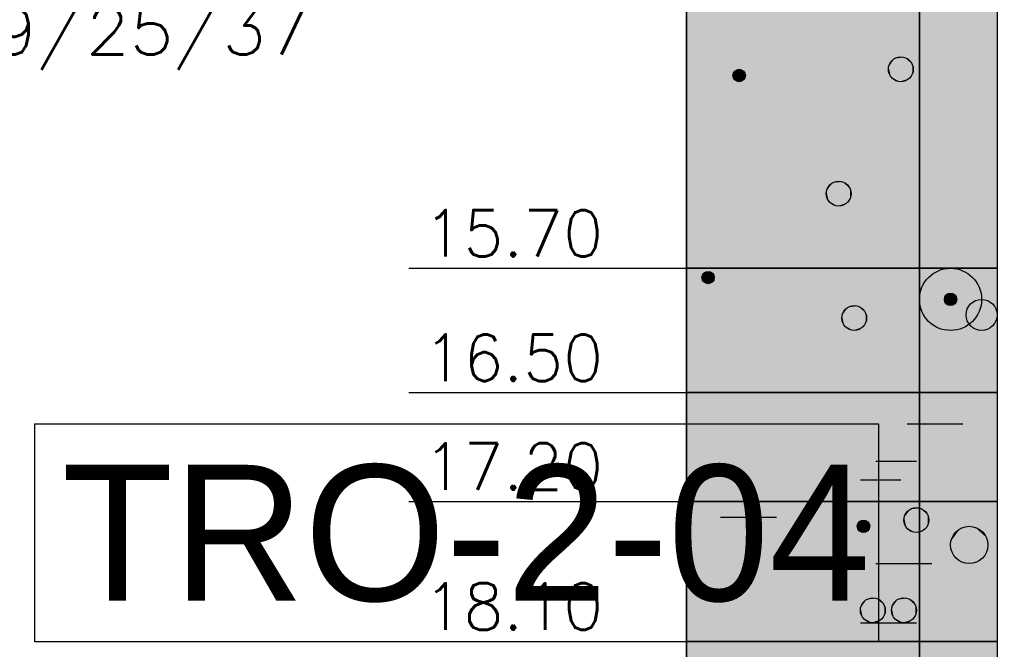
# Model space of a CAD drawing. Header units: metres. Extents: x 3458045 to 3462392, y 5482308 to 5484762.
# Tile 291 of 458: x 3460212.75 to 3460219.08, y 5483990.63 to 5483994.68. Entities that reach past the tile are written whole.
import ezdxf
from ezdxf.enums import TextEntityAlignment as Align

# ---------------------------------------------------------------- set-up
doc = ezdxf.new("R2010")
doc.units = ezdxf.units.M
doc.header["$PDMODE"] = 3
doc.header["$PDSIZE"] = 0.1
doc.linetypes.add('AUSGEZOGEN', pattern=[2, 1, 1])
doc.layers.get('0').update_dxf_attribs({"linetype": 'CONTINUOUS'})
doc.layers.get('DEFPOINTS').update_dxf_attribs({"linetype": 'CONTINUOUS'})
for name, color, linetype in [('BAUER_BK 2014', 1, 'CONTINUOUS'), ('SP_TEXT', 2, 'CONTINUOUS'), ('SP_VERM', 1, 'CONTINUOUS')]:
    doc.layers.add(name, color=color, linetype=linetype)
doc.styles.add('K_ISOCP', font='k_isocp.shx')
doc.styles.add('ROMANS', font='ROMANS')
doc.styles.add('SP_F', font='romans.shx', dxfattribs={"width": 0.7, "bigfont": 'sp_f.shx'})
doc.dimstyles.new('SOFI35$0', dxfattribs={"dimtxt": 3.5, "dimasz": 0.35, "dimexe": 0.9, "dimexo": 0.625, "dimgap": 0.945, "dimtad": 1, "dimdec": 3, "dimrnd": 0.001, "dimzin": 1, "dimdsep": 46, "dimtxsty": 'SP_F', "dimblk1": 'SOF_BEMSTR1', "dimblk2": 'SOF_BEMSTR2', "dimsah": 1, "dimcen": 3.5, "dimse1": 1, "dimse2": 1, "dimclrd": 1, "dimclre": 1, "dimclrt": 2, "dimaunit": 2, "dimazin": 0, "dimtfac": 1, "dimtdec": 3, "dimtmove": 0, "dimatfit": 3, "dimfxl": 1, "dimtolj": 1, "dimtzin": 0, "dimlwd": 0, "dimlwe": 0, "dimarcsym": 0})

# ---------------------------------------------------------------- blocks, each defined once
blk = doc.blocks.new('SOF_BEMSTR2')
at = {"color": 0, "linetype": 'ByBlock', "lineweight": -2}
for p, q in [((0, -20), (0, 8.5)), ((3.535, 3.535), (-3.535, -3.535)), ((-5, 0), (5, 0))]:
    blk.add_line(p, q, dxfattribs=at)
blk = doc.blocks.new('SOF_BEMSTR1')
at = {"color": 0, "linetype": 'ByBlock', "lineweight": -2}
for p, q in [((0, 20), (0, -8.5)), ((3.535, 3.535), (-3.535, -3.535)), ((-5, 0), (5, 0))]:
    blk.add_line(p, q, dxfattribs=at)
blk = doc.blocks.new('*D133')
at = {"layer": 'DEFPOINTS', "color": 0, "linetype": 'AUSGEZOGEN', "transparency": 16777216}
for p in [(3460210.5579, 5483994.6749), (3460220.5579, 5483994.6749), (3460220.5579, 5483988.2771)]:
    blk.add_point(p, dxfattribs=at)
at = {"layer": 'SP_VERM', "color": 1, "linetype": 'AUSGEZOGEN', "lineweight": 0, "transparency": 16777216}
blk.add_line((3460210.6454, 5483988.2771), (3460220.4704, 5483988.2771), dxfattribs=at)
at = {"layer": 'SP_VERM', "color": 1, "linetype": 'AUSGEZOGEN', "lineweight": 0, "transparency": 16777216, "xscale": 0.08750000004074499, "yscale": 0.08750000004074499, "zscale": 0.08750000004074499, "rotation": 180}
blk.add_blockref('SOF_BEMSTR2', (3460210.5579, 5483988.2771), dxfattribs=at)
at = {"layer": 'SP_VERM', "color": 1, "linetype": 'AUSGEZOGEN', "lineweight": 0, "transparency": 16777216, "xscale": 0.08750000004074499, "yscale": 0.08750000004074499, "zscale": 0.08750000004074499}
blk.add_blockref('SOF_BEMSTR1', (3460220.5579, 5483988.2771), dxfattribs=at)
at = {"layer": 'SP_VERM', "color": 2, "linetype": 'AUSGEZOGEN', "transparency": 16777216, "insert": (3460215.5579, 5483988.9509), "char_height": 0.875, "attachment_point": 5, "style": 'SP_F'}
blk.add_mtext('\\A1;\\A1;10.00{\\H.7x;\\S^ ;}', dxfattribs=at)
blk = doc.blocks.new('*D189')
at = {"layer": 'DEFPOINTS', "color": 0, "linetype": 'AUSGEZOGEN', "transparency": 16777216}
for p in [(3460180.5579, 5483993.5831), (3460310.5579, 5483993.5831), (3460310.5579, 5483985.7834)]:
    blk.add_point(p, dxfattribs=at)
at = {"layer": 'SP_VERM', "color": 1, "linetype": 'AUSGEZOGEN', "lineweight": 0, "transparency": 16777216}
blk.add_line((3460180.6454, 5483985.7834), (3460310.4704, 5483985.7834), dxfattribs=at)
at = {"layer": 'SP_VERM', "color": 1, "linetype": 'AUSGEZOGEN', "lineweight": 0, "transparency": 16777216, "xscale": 0.08750000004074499, "yscale": 0.08750000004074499, "zscale": 0.08750000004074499, "rotation": 180}
blk.add_blockref('SOF_BEMSTR2', (3460180.5579, 5483985.7834), dxfattribs=at)
at = {"layer": 'SP_VERM', "color": 1, "linetype": 'AUSGEZOGEN', "lineweight": 0, "transparency": 16777216, "xscale": 0.08750000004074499, "yscale": 0.08750000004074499, "zscale": 0.08750000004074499}
blk.add_blockref('SOF_BEMSTR1', (3460310.5579, 5483985.7834), dxfattribs=at)
at = {"layer": 'SP_VERM', "color": 2, "linetype": 'AUSGEZOGEN', "transparency": 16777216, "insert": (3460245.5579, 5483986.603), "char_height": 0.875, "attachment_point": 5, "style": 'SP_F'}
blk.add_mtext('\\A1;\\A1;Trogabschnitt = 130.00{\\H.7x;\\S^ ;}m', dxfattribs=at)

msp = doc.modelspace()

# ---------------------------------------------------------------- linework, layer by layer
at = {"layer": 'BAUER_BK 2014', "color": 7, "linetype": 'Continuous'}
for points in [[(3460217.0361, 5484008.7771), (3460217.0361, 5483978.7771)], [(3460219.0361, 5484008.7771), (3460219.0361, 5483978.7771)], [(3460217.0361, 5483993.0771), (3460217.0361, 5483996.7771), (3460219.0361, 5483996.7771), (3460219.0361, 5483993.0771), (3460217.0361, 5483993.0771)], [(3460215.2513, 5483993.0771), (3460216.0361, 5483993.0771), (3460216.6361, 5483993.0771), (3460217.0361, 5483993.0771)], [(3460217.0361, 5483992.2771), (3460217.0361, 5483993.0771), (3460219.0361, 5483993.0771), (3460219.0361, 5483992.2771), (3460217.0361, 5483992.2771)], [(3460219.0361, 5483993.0771), (3460217.0361, 5483993.0771)], [(3460215.2513, 5483992.2771), (3460216.0361, 5483992.2771), (3460216.6361, 5483992.2771), (3460217.0361, 5483992.2771)], [(3460217.0361, 5483991.5771), (3460217.0361, 5483992.2771), (3460219.0361, 5483992.2771), (3460219.0361, 5483991.5771), (3460217.0361, 5483991.5771)], [(3460219.0361, 5483992.2771), (3460217.0361, 5483992.2771)], [(3460217.4561, 5483992.2771), (3460217.8161, 5483992.2771)], [(3460218.4561, 5483992.0771), (3460218.8161, 5483992.0771)], [(3460218.2561, 5483991.8371), (3460218.5161, 5483991.8371)], [(3460218.1561, 5483991.7171), (3460218.4161, 5483991.7171)], [(3460215.2513, 5483991.5771), (3460216.0361, 5483991.5771), (3460216.6361, 5483991.5771), (3460217.0361, 5483991.5771)], [(3460217.0361, 5483990.6771), (3460217.0361, 5483991.5771), (3460219.0361, 5483991.5771), (3460219.0361, 5483990.6771), (3460217.0361, 5483990.6771)], [(3460219.0361, 5483991.5771), (3460217.0361, 5483991.5771)], [(3460217.2561, 5483991.4771), (3460217.6161, 5483991.4771)], [(3460218.2561, 5483991.1771), (3460218.6161, 5483991.1771)], [(3460218.1561, 5483990.7971), (3460218.5161, 5483990.7971)], [(3460215.2513, 5483990.6771), (3460216.0361, 5483990.6771), (3460216.6361, 5483990.6771), (3460217.0361, 5483990.6771)], [(3460217.0361, 5483989.7771), (3460217.0361, 5483990.6771), (3460219.0361, 5483990.6771), (3460219.0361, 5483989.7771), (3460217.0361, 5483989.7771)], [(3460219.0361, 5483990.6771), (3460217.0361, 5483990.6771)]]:
    msp.add_lwpolyline(points, dxfattribs=at)
at = {"layer": 'BAUER_BK 2014', "color": 30, "linetype": 'Continuous'}
for points in [[(3460217.0361, 5483993.0771), (3460217.0361, 5483996.7771), (3460218.5361, 5483996.7771), (3460218.5361, 5483993.0771), (3460217.0361, 5483993.0771)], [(3460217.0361, 5483992.2771), (3460217.0361, 5483993.0771), (3460218.5361, 5483993.0771), (3460218.5361, 5483992.2771), (3460217.0361, 5483992.2771)], [(3460217.0361, 5483989.7771), (3460217.0361, 5483990.6771), (3460218.5361, 5483990.6771), (3460218.5361, 5483989.7771), (3460217.0361, 5483989.7771)]]:
    msp.add_lwpolyline(points, dxfattribs=at)
at = {"layer": 'BAUER_BK 2014', "color": 50, "linetype": 'Continuous'}
for points in [[(3460218.5361, 5483993.0771), (3460218.5361, 5483996.7771), (3460219.0361, 5483996.7771), (3460219.0361, 5483993.0771), (3460218.5361, 5483993.0771)], [(3460218.5361, 5483992.2771), (3460218.5361, 5483993.0771), (3460219.0361, 5483993.0771), (3460219.0361, 5483992.2771), (3460218.5361, 5483992.2771)]]:
    msp.add_lwpolyline(points, dxfattribs=at)
at = {"layer": 'BAUER_BK 2014', "color": 206, "linetype": 'Continuous'}
for points in [[(3460217.0361, 5483991.5771), (3460217.0361, 5483992.2771), (3460218.5361, 5483992.2771), (3460218.5361, 5483991.5771), (3460217.0361, 5483991.5771)], [(3460217.0361, 5483990.6771), (3460217.0361, 5483991.5771), (3460218.5361, 5483991.5771), (3460218.5361, 5483990.6771), (3460217.0361, 5483990.6771)]]:
    msp.add_lwpolyline(points, dxfattribs=at)
at = {"layer": 'BAUER_BK 2014', "color": 14, "linetype": 'Continuous'}
msp.add_lwpolyline([(3460218.5361, 5483991.5771), (3460218.5361, 5483992.2771), (3460219.0361, 5483992.2771), (3460219.0361, 5483991.5771), (3460218.5361, 5483991.5771)], dxfattribs=at)
at = {"layer": 'BAUER_BK 2014', "color": 62, "linetype": 'Continuous'}
for points in [[(3460218.5361, 5483990.6771), (3460218.5361, 5483991.5771), (3460219.0361, 5483991.5771), (3460219.0361, 5483990.6771), (3460218.5361, 5483990.6771)], [(3460218.5361, 5483989.7771), (3460218.5361, 5483990.6771), (3460219.0361, 5483990.6771), (3460219.0361, 5483989.7771), (3460218.5361, 5483989.7771)]]:
    msp.add_lwpolyline(points, dxfattribs=at)
at = {"layer": 'BAUER_BK 2014', "color": 7, "linetype": 'Continuous'}
for centre, radius in [((3460218.4161, 5483994.3571), 0.08), ((3460217.3761, 5483994.3171), 0.04), ((3460218.0161, 5483993.5571), 0.08), ((3460217.1761, 5483993.0171), 0.04), ((3460218.7361, 5483992.8771), 0.2), ((3460218.7361, 5483992.8771), 0.2), ((3460218.7361, 5483992.8771), 0.04), ((3460218.9361, 5483992.7771), 0.1), ((3460218.1161, 5483992.7571), 0.08), ((3460218.5161, 5483991.4571), 0.08), ((3460218.1761, 5483991.4171), 0.04), ((3460218.8561, 5483991.2971), 0.12), ((3460218.2361, 5483990.8771), 0.08), ((3460218.4361, 5483990.8771), 0.08)]:
    msp.add_circle(centre, radius, dxfattribs=at)
at = {"layer": 'BAUER_BK 2014', "color": 30, "linetype": 'Continuous'}
for points in [[(3460217.0361, 5483993.0771), (3460217.0361, 5483996.7771), (3460218.5361, 5483993.0771), (3460218.5361, 5483996.7771)], [(3460217.0361, 5483992.2771), (3460217.0361, 5483993.0771), (3460218.5361, 5483992.2771), (3460218.5361, 5483993.0771)], [(3460217.0361, 5483989.7771), (3460217.0361, 5483990.6771), (3460218.5361, 5483989.7771), (3460218.5361, 5483990.6771)]]:
    msp.add_solid(points, dxfattribs=at)
at = {"layer": 'BAUER_BK 2014', "color": 50, "linetype": 'Continuous'}
for points in [[(3460218.5361, 5483993.0771), (3460218.5361, 5483996.7771), (3460219.0361, 5483993.0771), (3460219.0361, 5483996.7771)], [(3460218.5361, 5483992.2771), (3460218.5361, 5483993.0771), (3460219.0361, 5483992.2771), (3460219.0361, 5483993.0771)]]:
    msp.add_solid(points, dxfattribs=at)
at = {"layer": 'BAUER_BK 2014', "color": 7, "linetype": 'Continuous'}
for points in [[(3460218.4079, 5483994.4367), (3460218.3915, 5483994.4331), (3460218.3761, 5483994.4263)], [(3460218.4409, 5483994.4331), (3460218.4079, 5483994.4367), (3460218.3761, 5483994.4263)], [(3460218.4893, 5483994.3897), (3460218.4409, 5483994.4331), (3460218.3761, 5483994.4263)], [(3460218.4409, 5483994.4331), (3460218.4245, 5483994.4367), (3460218.4079, 5483994.4367)], [(3460218.4697, 5483994.4165), (3460218.4561, 5483994.4263), (3460218.4409, 5483994.4331)], [(3460218.4893, 5483994.3897), (3460218.4697, 5483994.4165), (3460218.4409, 5483994.4331)], [(3460218.3379, 5483994.3737), (3460218.3361, 5483994.3571), (3460218.3379, 5483994.3405)], [(3460218.3761, 5483994.4263), (3460218.3515, 5483994.4041), (3460218.3379, 5483994.3737)], [(3460218.3761, 5483994.4263), (3460218.3379, 5483994.3737), (3460218.3515, 5483994.3101)], [(3460218.3515, 5483994.4041), (3460218.3431, 5483994.3897), (3460218.3379, 5483994.3737)], [(3460218.3379, 5483994.3737), (3460218.3379, 5483994.3405), (3460218.3515, 5483994.3101)], [(3460218.3761, 5483994.4263), (3460218.3627, 5483994.4165), (3460218.3515, 5483994.4041)], [(3460218.3761, 5483994.4263), (3460218.3515, 5483994.3101), (3460218.4697, 5483994.2977)], [(3460218.4697, 5483994.2977), (3460218.4893, 5483994.3897), (3460218.3761, 5483994.4263)], [(3460218.4893, 5483994.3897), (3460218.4809, 5483994.4041), (3460218.4697, 5483994.4165)], [(3460218.4697, 5483994.2977), (3460218.4893, 5483994.3245), (3460218.4893, 5483994.3897)], [(3460218.4961, 5483994.3571), (3460218.4945, 5483994.3737), (3460218.4893, 5483994.3897)], [(3460218.4893, 5483994.3245), (3460218.4961, 5483994.3571), (3460218.4893, 5483994.3897)], [(3460217.3371, 5483994.3255), (3460217.3361, 5483994.3171), (3460217.3371, 5483994.3087)], [(3460217.3561, 5483994.3517), (3460217.3439, 5483994.3407), (3460217.3371, 5483994.3255)], [(3460217.3561, 5483994.3517), (3460217.3371, 5483994.3255), (3460217.3439, 5483994.2935)], [(3460217.3439, 5483994.3407), (3460217.3397, 5483994.3333), (3460217.3371, 5483994.3255)], [(3460217.3371, 5483994.3255), (3460217.3371, 5483994.3087), (3460217.3439, 5483994.2935)], [(3460217.3371, 5483994.3087), (3460217.3397, 5483994.3009), (3460217.3439, 5483994.2935)], [(3460217.3561, 5483994.3517), (3460217.3495, 5483994.3469), (3460217.3439, 5483994.3407)], [(3460217.3561, 5483994.3517), (3460217.3439, 5483994.2935), (3460217.4029, 5483994.2873)], [(3460217.3721, 5483994.3569), (3460217.3639, 5483994.3551), (3460217.3561, 5483994.3517)], [(3460217.3885, 5483994.3551), (3460217.3721, 5483994.3569), (3460217.3561, 5483994.3517)], [(3460217.4127, 5483994.3333), (3460217.3885, 5483994.3551), (3460217.3561, 5483994.3517)], [(3460217.4029, 5483994.2873), (3460217.4127, 5483994.3333), (3460217.3561, 5483994.3517)], [(3460217.3885, 5483994.3551), (3460217.3803, 5483994.3569), (3460217.3721, 5483994.3569)], [(3460217.4029, 5483994.3469), (3460217.3961, 5483994.3517), (3460217.3885, 5483994.3551)], [(3460217.4127, 5483994.3333), (3460217.4029, 5483994.3469), (3460217.3885, 5483994.3551)], [(3460217.4127, 5483994.3333), (3460217.4085, 5483994.3407), (3460217.4029, 5483994.3469)], [(3460217.4029, 5483994.2873), (3460217.4127, 5483994.3009), (3460217.4127, 5483994.3333)], [(3460217.4161, 5483994.3171), (3460217.4153, 5483994.3255), (3460217.4127, 5483994.3333)], [(3460217.4127, 5483994.3009), (3460217.4161, 5483994.3171), (3460217.4127, 5483994.3333)], [(3460218.3379, 5483994.3405), (3460218.3431, 5483994.3245), (3460218.3515, 5483994.3101)], [(3460218.3515, 5483994.3101), (3460218.3627, 5483994.2977), (3460218.3761, 5483994.2879)], [(3460218.3515, 5483994.3101), (3460218.3761, 5483994.2879), (3460218.4079, 5483994.2775)], [(3460218.3515, 5483994.3101), (3460218.4079, 5483994.2775), (3460218.4697, 5483994.2977)], [(3460218.4697, 5483994.2977), (3460218.4809, 5483994.3101), (3460218.4893, 5483994.3245)], [(3460217.3439, 5483994.2935), (3460217.3495, 5483994.2873), (3460217.3561, 5483994.2825)], [(3460217.3439, 5483994.2935), (3460217.3561, 5483994.2825), (3460217.3721, 5483994.2773)], [(3460217.3439, 5483994.2935), (3460217.3721, 5483994.2773), (3460217.4029, 5483994.2873)], [(3460217.3561, 5483994.2825), (3460217.3639, 5483994.2791), (3460217.3721, 5483994.2773)], [(3460217.3721, 5483994.2773), (3460217.3885, 5483994.2791), (3460217.4029, 5483994.2873)], [(3460217.3721, 5483994.2773), (3460217.3803, 5483994.2773), (3460217.3885, 5483994.2791)], [(3460217.3885, 5483994.2791), (3460217.3961, 5483994.2825), (3460217.4029, 5483994.2873)], [(3460217.4029, 5483994.2873), (3460217.4085, 5483994.2935), (3460217.4127, 5483994.3009)], [(3460218.3761, 5483994.2879), (3460218.3915, 5483994.2811), (3460218.4079, 5483994.2775)], [(3460218.4079, 5483994.2775), (3460218.4409, 5483994.2811), (3460218.4697, 5483994.2977)], [(3460218.4079, 5483994.2775), (3460218.4245, 5483994.2775), (3460218.4409, 5483994.2811)], [(3460218.4409, 5483994.2811), (3460218.4561, 5483994.2879), (3460218.4697, 5483994.2977)], [(3460217.9761, 5483993.6263), (3460217.9515, 5483993.6041), (3460217.9379, 5483993.5737)], [(3460217.9761, 5483993.6263), (3460217.9379, 5483993.5737), (3460217.9515, 5483993.5101)], [(3460217.9761, 5483993.6263), (3460217.9627, 5483993.6165), (3460217.9515, 5483993.6041)], [(3460217.9761, 5483993.6263), (3460217.9515, 5483993.5101), (3460218.0697, 5483993.4977)], [(3460218.0079, 5483993.6367), (3460217.9915, 5483993.6331), (3460217.9761, 5483993.6263)], [(3460218.0409, 5483993.6331), (3460218.0079, 5483993.6367), (3460217.9761, 5483993.6263)], [(3460218.0893, 5483993.5897), (3460218.0409, 5483993.6331), (3460217.9761, 5483993.6263)], [(3460218.0697, 5483993.4977), (3460218.0893, 5483993.5897), (3460217.9761, 5483993.6263)], [(3460218.0409, 5483993.6331), (3460218.0245, 5483993.6367), (3460218.0079, 5483993.6367)], [(3460218.0697, 5483993.6165), (3460218.0561, 5483993.6263), (3460218.0409, 5483993.6331)], [(3460218.0893, 5483993.5897), (3460218.0697, 5483993.6165), (3460218.0409, 5483993.6331)], [(3460218.0893, 5483993.5897), (3460218.0809, 5483993.6041), (3460218.0697, 5483993.6165)], [(3460217.9379, 5483993.5737), (3460217.9361, 5483993.5571), (3460217.9379, 5483993.5405)], [(3460217.9515, 5483993.6041), (3460217.9431, 5483993.5897), (3460217.9379, 5483993.5737)], [(3460217.9379, 5483993.5737), (3460217.9379, 5483993.5405), (3460217.9515, 5483993.5101)], [(3460218.0697, 5483993.4977), (3460218.0893, 5483993.5245), (3460218.0893, 5483993.5897)], [(3460218.0961, 5483993.5571), (3460218.0945, 5483993.5737), (3460218.0893, 5483993.5897)], [(3460218.0893, 5483993.5245), (3460218.0961, 5483993.5571), (3460218.0893, 5483993.5897)], [(3460217.9379, 5483993.5405), (3460217.9431, 5483993.5245), (3460217.9515, 5483993.5101)], [(3460217.9515, 5483993.5101), (3460217.9627, 5483993.4977), (3460217.9761, 5483993.4879)], [(3460217.9515, 5483993.5101), (3460217.9761, 5483993.4879), (3460218.0079, 5483993.4775)], [(3460217.9515, 5483993.5101), (3460218.0079, 5483993.4775), (3460218.0697, 5483993.4977)], [(3460217.9761, 5483993.4879), (3460217.9915, 5483993.4811), (3460218.0079, 5483993.4775)], [(3460218.0079, 5483993.4775), (3460218.0409, 5483993.4811), (3460218.0697, 5483993.4977)], [(3460218.0079, 5483993.4775), (3460218.0245, 5483993.4775), (3460218.0409, 5483993.4811)], [(3460218.0409, 5483993.4811), (3460218.0561, 5483993.4879), (3460218.0697, 5483993.4977)], [(3460218.0697, 5483993.4977), (3460218.0809, 5483993.5101), (3460218.0893, 5483993.5245)], [(3460217.1561, 5483993.0517), (3460217.1439, 5483993.0407), (3460217.1371, 5483993.0255)], [(3460217.1561, 5483993.0517), (3460217.1371, 5483993.0255), (3460217.1439, 5483992.9935)], [(3460217.1439, 5483993.0407), (3460217.1397, 5483993.0333), (3460217.1371, 5483993.0255)], [(3460217.1561, 5483993.0517), (3460217.1495, 5483993.0469), (3460217.1439, 5483993.0407)], [(3460217.1561, 5483993.0517), (3460217.1439, 5483992.9935), (3460217.2029, 5483992.9873)], [(3460217.1721, 5483993.0569), (3460217.1639, 5483993.0551), (3460217.1561, 5483993.0517)], [(3460217.1885, 5483993.0551), (3460217.1721, 5483993.0569), (3460217.1561, 5483993.0517)], [(3460217.2127, 5483993.0333), (3460217.1885, 5483993.0551), (3460217.1561, 5483993.0517)], [(3460217.2029, 5483992.9873), (3460217.2127, 5483993.0333), (3460217.1561, 5483993.0517)], [(3460217.1885, 5483993.0551), (3460217.1803, 5483993.0569), (3460217.1721, 5483993.0569)], [(3460217.2029, 5483993.0469), (3460217.1961, 5483993.0517), (3460217.1885, 5483993.0551)], [(3460217.2127, 5483993.0333), (3460217.2029, 5483993.0469), (3460217.1885, 5483993.0551)], [(3460217.2127, 5483993.0333), (3460217.2085, 5483993.0407), (3460217.2029, 5483993.0469)], [(3460217.1371, 5483993.0255), (3460217.1361, 5483993.0171), (3460217.1371, 5483993.0087)], [(3460217.1371, 5483993.0255), (3460217.1371, 5483993.0087), (3460217.1439, 5483992.9935)], [(3460217.1371, 5483993.0087), (3460217.1397, 5483993.0009), (3460217.1439, 5483992.9935)], [(3460217.1439, 5483992.9935), (3460217.1495, 5483992.9873), (3460217.1561, 5483992.9825)], [(3460217.1439, 5483992.9935), (3460217.1561, 5483992.9825), (3460217.1721, 5483992.9773)], [(3460217.1439, 5483992.9935), (3460217.1721, 5483992.9773), (3460217.2029, 5483992.9873)], [(3460217.1561, 5483992.9825), (3460217.1639, 5483992.9791), (3460217.1721, 5483992.9773)], [(3460217.1721, 5483992.9773), (3460217.1885, 5483992.9791), (3460217.2029, 5483992.9873)], [(3460217.1721, 5483992.9773), (3460217.1803, 5483992.9773), (3460217.1885, 5483992.9791)], [(3460217.1885, 5483992.9791), (3460217.1961, 5483992.9825), (3460217.2029, 5483992.9873)], [(3460217.2029, 5483992.9873), (3460217.2127, 5483993.0009), (3460217.2127, 5483993.0333)], [(3460217.2029, 5483992.9873), (3460217.2085, 5483992.9935), (3460217.2127, 5483993.0009)], [(3460217.2161, 5483993.0171), (3460217.2153, 5483993.0255), (3460217.2127, 5483993.0333)], [(3460217.2127, 5483993.0009), (3460217.2161, 5483993.0171), (3460217.2127, 5483993.0333)], [(3460218.7161, 5483992.9117), (3460218.7039, 5483992.9007), (3460218.6971, 5483992.8855)], [(3460218.7161, 5483992.9117), (3460218.6971, 5483992.8855), (3460218.7039, 5483992.8535)], [(3460218.7161, 5483992.9117), (3460218.7095, 5483992.9069), (3460218.7039, 5483992.9007)], [(3460218.7161, 5483992.9117), (3460218.7039, 5483992.8535), (3460218.7629, 5483992.8473)], [(3460218.7321, 5483992.9169), (3460218.7239, 5483992.9151), (3460218.7161, 5483992.9117)], [(3460218.7485, 5483992.9151), (3460218.7321, 5483992.9169), (3460218.7161, 5483992.9117)], [(3460218.7727, 5483992.8933), (3460218.7485, 5483992.9151), (3460218.7161, 5483992.9117)], [(3460218.7629, 5483992.8473), (3460218.7727, 5483992.8933), (3460218.7161, 5483992.9117)], [(3460218.7485, 5483992.9151), (3460218.7403, 5483992.9169), (3460218.7321, 5483992.9169)], [(3460218.7629, 5483992.9069), (3460218.7561, 5483992.9117), (3460218.7485, 5483992.9151)], [(3460218.7727, 5483992.8933), (3460218.7629, 5483992.9069), (3460218.7485, 5483992.9151)], [(3460218.6971, 5483992.8855), (3460218.6961, 5483992.8771), (3460218.6971, 5483992.8687)], [(3460218.7039, 5483992.9007), (3460218.6997, 5483992.8933), (3460218.6971, 5483992.8855)], [(3460218.6971, 5483992.8855), (3460218.6971, 5483992.8687), (3460218.7039, 5483992.8535)], [(3460218.6971, 5483992.8687), (3460218.6997, 5483992.8609), (3460218.7039, 5483992.8535)], [(3460218.7039, 5483992.8535), (3460218.7095, 5483992.8473), (3460218.7161, 5483992.8425)], [(3460218.7039, 5483992.8535), (3460218.7161, 5483992.8425), (3460218.7321, 5483992.8373)], [(3460218.7039, 5483992.8535), (3460218.7321, 5483992.8373), (3460218.7629, 5483992.8473)], [(3460218.7321, 5483992.8373), (3460218.7485, 5483992.8391), (3460218.7629, 5483992.8473)], [(3460218.7485, 5483992.8391), (3460218.7561, 5483992.8425), (3460218.7629, 5483992.8473)], [(3460218.7727, 5483992.8933), (3460218.7685, 5483992.9007), (3460218.7629, 5483992.9069)], [(3460218.7629, 5483992.8473), (3460218.7727, 5483992.8609), (3460218.7727, 5483992.8933)], [(3460218.7629, 5483992.8473), (3460218.7685, 5483992.8535), (3460218.7727, 5483992.8609)], [(3460218.7761, 5483992.8771), (3460218.7753, 5483992.8855), (3460218.7727, 5483992.8933)], [(3460218.7727, 5483992.8609), (3460218.7761, 5483992.8771), (3460218.7727, 5483992.8933)], [(3460218.0761, 5483992.8263), (3460218.0515, 5483992.8041), (3460218.0379, 5483992.7737)], [(3460218.0761, 5483992.8263), (3460218.0379, 5483992.7737), (3460218.0515, 5483992.7101)], [(3460218.0515, 5483992.8041), (3460218.0431, 5483992.7897), (3460218.0379, 5483992.7737)], [(3460218.0761, 5483992.8263), (3460218.0627, 5483992.8165), (3460218.0515, 5483992.8041)], [(3460218.0761, 5483992.8263), (3460218.0515, 5483992.7101), (3460218.1697, 5483992.6977)], [(3460218.1079, 5483992.8367), (3460218.0915, 5483992.8331), (3460218.0761, 5483992.8263)], [(3460218.1409, 5483992.8331), (3460218.1079, 5483992.8367), (3460218.0761, 5483992.8263)], [(3460218.1893, 5483992.7897), (3460218.1409, 5483992.8331), (3460218.0761, 5483992.8263)], [(3460218.1697, 5483992.6977), (3460218.1893, 5483992.7897), (3460218.0761, 5483992.8263)], [(3460218.1409, 5483992.8331), (3460218.1245, 5483992.8367), (3460218.1079, 5483992.8367)], [(3460218.1697, 5483992.8165), (3460218.1561, 5483992.8263), (3460218.1409, 5483992.8331)], [(3460218.1893, 5483992.7897), (3460218.1697, 5483992.8165), (3460218.1409, 5483992.8331)], [(3460218.1893, 5483992.7897), (3460218.1809, 5483992.8041), (3460218.1697, 5483992.8165)], [(3460218.1697, 5483992.6977), (3460218.1893, 5483992.7245), (3460218.1893, 5483992.7897)], [(3460218.1961, 5483992.7571), (3460218.1945, 5483992.7737), (3460218.1893, 5483992.7897)], [(3460218.1893, 5483992.7245), (3460218.1961, 5483992.7571), (3460218.1893, 5483992.7897)], [(3460218.7161, 5483992.8425), (3460218.7239, 5483992.8391), (3460218.7321, 5483992.8373)], [(3460218.7321, 5483992.8373), (3460218.7403, 5483992.8373), (3460218.7485, 5483992.8391)], [(3460218.0379, 5483992.7737), (3460218.0361, 5483992.7571), (3460218.0379, 5483992.7405)], [(3460218.0379, 5483992.7737), (3460218.0379, 5483992.7405), (3460218.0515, 5483992.7101)], [(3460218.0379, 5483992.7405), (3460218.0431, 5483992.7245), (3460218.0515, 5483992.7101)], [(3460218.1697, 5483992.6977), (3460218.1809, 5483992.7101), (3460218.1893, 5483992.7245)], [(3460218.0515, 5483992.7101), (3460218.0627, 5483992.6977), (3460218.0761, 5483992.6879)], [(3460218.0515, 5483992.7101), (3460218.0761, 5483992.6879), (3460218.1079, 5483992.6775)], [(3460218.0515, 5483992.7101), (3460218.1079, 5483992.6775), (3460218.1697, 5483992.6977)], [(3460218.0761, 5483992.6879), (3460218.0915, 5483992.6811), (3460218.1079, 5483992.6775)], [(3460218.1079, 5483992.6775), (3460218.1409, 5483992.6811), (3460218.1697, 5483992.6977)], [(3460218.1079, 5483992.6775), (3460218.1245, 5483992.6775), (3460218.1409, 5483992.6811)], [(3460218.1409, 5483992.6811), (3460218.1561, 5483992.6879), (3460218.1697, 5483992.6977)], [(3460218.4761, 5483991.5263), (3460218.4515, 5483991.5041), (3460218.4379, 5483991.4737)], [(3460218.4761, 5483991.5263), (3460218.4379, 5483991.4737), (3460218.4515, 5483991.4101)], [(3460218.4761, 5483991.5263), (3460218.4627, 5483991.5165), (3460218.4515, 5483991.5041)], [(3460218.4761, 5483991.5263), (3460218.4515, 5483991.4101), (3460218.5697, 5483991.3977)], [(3460218.5079, 5483991.5367), (3460218.4915, 5483991.5331), (3460218.4761, 5483991.5263)], [(3460218.5409, 5483991.5331), (3460218.5079, 5483991.5367), (3460218.4761, 5483991.5263)], [(3460218.5893, 5483991.4897), (3460218.5409, 5483991.5331), (3460218.4761, 5483991.5263)], [(3460218.5697, 5483991.3977), (3460218.5893, 5483991.4897), (3460218.4761, 5483991.5263)], [(3460218.5409, 5483991.5331), (3460218.5245, 5483991.5367), (3460218.5079, 5483991.5367)], [(3460218.5697, 5483991.5165), (3460218.5561, 5483991.5263), (3460218.5409, 5483991.5331)], [(3460218.5893, 5483991.4897), (3460218.5697, 5483991.5165), (3460218.5409, 5483991.5331)], [(3460218.5893, 5483991.4897), (3460218.5809, 5483991.5041), (3460218.5697, 5483991.5165)], [(3460218.1561, 5483991.4517), (3460218.1439, 5483991.4407), (3460218.1371, 5483991.4255)], [(3460218.1561, 5483991.4517), (3460218.1371, 5483991.4255), (3460218.1439, 5483991.3935)], [(3460218.1561, 5483991.4517), (3460218.1495, 5483991.4469), (3460218.1439, 5483991.4407)], [(3460218.1561, 5483991.4517), (3460218.1439, 5483991.3935), (3460218.2029, 5483991.3873)], [(3460218.1721, 5483991.4569), (3460218.1639, 5483991.4551), (3460218.1561, 5483991.4517)], [(3460218.1885, 5483991.4551), (3460218.1721, 5483991.4569), (3460218.1561, 5483991.4517)], [(3460218.2127, 5483991.4333), (3460218.1885, 5483991.4551), (3460218.1561, 5483991.4517)], [(3460218.2029, 5483991.3873), (3460218.2127, 5483991.4333), (3460218.1561, 5483991.4517)], [(3460218.1885, 5483991.4551), (3460218.1803, 5483991.4569), (3460218.1721, 5483991.4569)], [(3460218.2029, 5483991.4469), (3460218.1961, 5483991.4517), (3460218.1885, 5483991.4551)], [(3460218.2127, 5483991.4333), (3460218.2029, 5483991.4469), (3460218.1885, 5483991.4551)], [(3460218.4379, 5483991.4737), (3460218.4361, 5483991.4571), (3460218.4379, 5483991.4405)], [(3460218.4515, 5483991.5041), (3460218.4431, 5483991.4897), (3460218.4379, 5483991.4737)], [(3460218.4379, 5483991.4737), (3460218.4379, 5483991.4405), (3460218.4515, 5483991.4101)], [(3460218.5697, 5483991.3977), (3460218.5893, 5483991.4245), (3460218.5893, 5483991.4897)], [(3460218.5961, 5483991.4571), (3460218.5945, 5483991.4737), (3460218.5893, 5483991.4897)], [(3460218.5893, 5483991.4245), (3460218.5961, 5483991.4571), (3460218.5893, 5483991.4897)], [(3460218.1371, 5483991.4255), (3460218.1361, 5483991.4171), (3460218.1371, 5483991.4087)], [(3460218.1439, 5483991.4407), (3460218.1397, 5483991.4333), (3460218.1371, 5483991.4255)], [(3460218.1371, 5483991.4255), (3460218.1371, 5483991.4087), (3460218.1439, 5483991.3935)], [(3460218.1371, 5483991.4087), (3460218.1397, 5483991.4009), (3460218.1439, 5483991.3935)], [(3460218.1439, 5483991.3935), (3460218.1495, 5483991.3873), (3460218.1561, 5483991.3825)], [(3460218.1439, 5483991.3935), (3460218.1561, 5483991.3825), (3460218.1721, 5483991.3773)], [(3460218.1439, 5483991.3935), (3460218.1721, 5483991.3773), (3460218.2029, 5483991.3873)], [(3460218.2127, 5483991.4333), (3460218.2085, 5483991.4407), (3460218.2029, 5483991.4469)], [(3460218.2029, 5483991.3873), (3460218.2127, 5483991.4009), (3460218.2127, 5483991.4333)], [(3460218.2029, 5483991.3873), (3460218.2085, 5483991.3935), (3460218.2127, 5483991.4009)], [(3460218.2161, 5483991.4171), (3460218.2153, 5483991.4255), (3460218.2127, 5483991.4333)], [(3460218.2127, 5483991.4009), (3460218.2161, 5483991.4171), (3460218.2127, 5483991.4333)], [(3460218.4379, 5483991.4405), (3460218.4431, 5483991.4245), (3460218.4515, 5483991.4101)], [(3460218.4515, 5483991.4101), (3460218.4627, 5483991.3977), (3460218.4761, 5483991.3879)], [(3460218.4515, 5483991.4101), (3460218.4761, 5483991.3879), (3460218.5079, 5483991.3775)], [(3460218.4515, 5483991.4101), (3460218.5079, 5483991.3775), (3460218.5697, 5483991.3977)], [(3460218.4761, 5483991.3879), (3460218.4915, 5483991.3811), (3460218.5079, 5483991.3775)], [(3460218.5079, 5483991.3775), (3460218.5409, 5483991.3811), (3460218.5697, 5483991.3977)], [(3460218.5409, 5483991.3811), (3460218.5561, 5483991.3879), (3460218.5697, 5483991.3977)], [(3460218.5697, 5483991.3977), (3460218.5809, 5483991.4101), (3460218.5893, 5483991.4245)], [(3460218.7961, 5483991.4011), (3460218.7591, 5483991.3677), (3460218.7389, 5483991.3221)], [(3460218.7961, 5483991.4011), (3460218.7389, 5483991.3221), (3460218.7591, 5483991.2265)], [(3460218.7961, 5483991.4011), (3460218.7759, 5483991.3863), (3460218.7591, 5483991.3677)], [(3460218.7961, 5483991.4011), (3460218.7591, 5483991.2265), (3460218.9365, 5483991.2079)], [(3460218.8437, 5483991.4165), (3460218.8191, 5483991.4113), (3460218.7961, 5483991.4011)], [(3460218.8933, 5483991.4113), (3460218.8437, 5483991.4165), (3460218.7961, 5483991.4011)], [(3460218.9659, 5483991.3459), (3460218.8933, 5483991.4113), (3460218.7961, 5483991.4011)], [(3460218.9365, 5483991.2079), (3460218.9659, 5483991.3459), (3460218.7961, 5483991.4011)], [(3460218.8933, 5483991.4113), (3460218.8687, 5483991.4165), (3460218.8437, 5483991.4165)], [(3460218.9365, 5483991.3863), (3460218.9161, 5483991.4011), (3460218.8933, 5483991.4113)], [(3460218.9659, 5483991.3459), (3460218.9365, 5483991.3863), (3460218.8933, 5483991.4113)], [(3460218.1561, 5483991.3825), (3460218.1639, 5483991.3791), (3460218.1721, 5483991.3773)], [(3460218.1721, 5483991.3773), (3460218.1885, 5483991.3791), (3460218.2029, 5483991.3873)], [(3460218.1721, 5483991.3773), (3460218.1803, 5483991.3773), (3460218.1885, 5483991.3791)], [(3460218.1885, 5483991.3791), (3460218.1961, 5483991.3825), (3460218.2029, 5483991.3873)], [(3460218.5079, 5483991.3775), (3460218.5245, 5483991.3775), (3460218.5409, 5483991.3811)], [(3460218.7591, 5483991.3677), (3460218.7465, 5483991.3459), (3460218.7389, 5483991.3221)], [(3460218.9659, 5483991.3459), (3460218.9533, 5483991.3677), (3460218.9365, 5483991.3863)], [(3460218.9365, 5483991.2079), (3460218.9659, 5483991.2483), (3460218.9659, 5483991.3459)], [(3460218.9761, 5483991.2971), (3460218.9735, 5483991.3221), (3460218.9659, 5483991.3459)], [(3460218.9659, 5483991.2483), (3460218.9761, 5483991.2971), (3460218.9659, 5483991.3459)], [(3460218.7389, 5483991.3221), (3460218.7361, 5483991.2971), (3460218.7389, 5483991.2721)], [(3460218.7389, 5483991.3221), (3460218.7389, 5483991.2721), (3460218.7591, 5483991.2265)], [(3460218.7389, 5483991.2721), (3460218.7465, 5483991.2483), (3460218.7591, 5483991.2265)], [(3460218.7591, 5483991.2265), (3460218.7759, 5483991.2079), (3460218.7961, 5483991.1931)], [(3460218.7591, 5483991.2265), (3460218.7961, 5483991.1931), (3460218.8437, 5483991.1777)], [(3460218.7591, 5483991.2265), (3460218.8437, 5483991.1777), (3460218.9365, 5483991.2079)], [(3460218.8437, 5483991.1777), (3460218.8933, 5483991.1829), (3460218.9365, 5483991.2079)], [(3460218.8933, 5483991.1829), (3460218.9161, 5483991.1931), (3460218.9365, 5483991.2079)], [(3460218.9365, 5483991.2079), (3460218.9533, 5483991.2265), (3460218.9659, 5483991.2483)], [(3460218.7961, 5483991.1931), (3460218.8191, 5483991.1829), (3460218.8437, 5483991.1777)], [(3460218.8437, 5483991.1777), (3460218.8687, 5483991.1777), (3460218.8933, 5483991.1829)], [(3460218.1961, 5483990.9463), (3460218.1715, 5483990.9241), (3460218.1579, 5483990.8937)], [(3460218.1961, 5483990.9463), (3460218.1579, 5483990.8937), (3460218.1715, 5483990.8301)], [(3460218.1961, 5483990.9463), (3460218.1827, 5483990.9365), (3460218.1715, 5483990.9241)], [(3460218.1961, 5483990.9463), (3460218.1715, 5483990.8301), (3460218.2897, 5483990.8177)], [(3460218.2279, 5483990.9567), (3460218.2115, 5483990.9531), (3460218.1961, 5483990.9463)], [(3460218.2609, 5483990.9531), (3460218.2279, 5483990.9567), (3460218.1961, 5483990.9463)], [(3460218.3093, 5483990.9097), (3460218.2609, 5483990.9531), (3460218.1961, 5483990.9463)], [(3460218.2897, 5483990.8177), (3460218.3093, 5483990.9097), (3460218.1961, 5483990.9463)], [(3460218.2609, 5483990.9531), (3460218.2445, 5483990.9567), (3460218.2279, 5483990.9567)], [(3460218.2897, 5483990.9365), (3460218.2761, 5483990.9463), (3460218.2609, 5483990.9531)], [(3460218.3093, 5483990.9097), (3460218.2897, 5483990.9365), (3460218.2609, 5483990.9531)], [(3460218.3961, 5483990.9463), (3460218.3715, 5483990.9241), (3460218.3579, 5483990.8937)], [(3460218.3961, 5483990.9463), (3460218.3579, 5483990.8937), (3460218.3715, 5483990.8301)], [(3460218.3961, 5483990.9463), (3460218.3827, 5483990.9365), (3460218.3715, 5483990.9241)], [(3460218.3961, 5483990.9463), (3460218.3715, 5483990.8301), (3460218.4897, 5483990.8177)], [(3460218.4279, 5483990.9567), (3460218.4115, 5483990.9531), (3460218.3961, 5483990.9463)], [(3460218.4609, 5483990.9531), (3460218.4279, 5483990.9567), (3460218.3961, 5483990.9463)], [(3460218.5093, 5483990.9097), (3460218.4609, 5483990.9531), (3460218.3961, 5483990.9463)], [(3460218.4897, 5483990.8177), (3460218.5093, 5483990.9097), (3460218.3961, 5483990.9463)], [(3460218.4609, 5483990.9531), (3460218.4445, 5483990.9567), (3460218.4279, 5483990.9567)], [(3460218.4897, 5483990.9365), (3460218.4761, 5483990.9463), (3460218.4609, 5483990.9531)], [(3460218.5093, 5483990.9097), (3460218.4897, 5483990.9365), (3460218.4609, 5483990.9531)], [(3460218.1579, 5483990.8937), (3460218.1561, 5483990.8771), (3460218.1579, 5483990.8605)], [(3460218.1715, 5483990.9241), (3460218.1631, 5483990.9097), (3460218.1579, 5483990.8937)], [(3460218.1579, 5483990.8937), (3460218.1579, 5483990.8605), (3460218.1715, 5483990.8301)], [(3460218.3093, 5483990.9097), (3460218.3009, 5483990.9241), (3460218.2897, 5483990.9365)], [(3460218.2897, 5483990.8177), (3460218.3093, 5483990.8445), (3460218.3093, 5483990.9097)], [(3460218.3161, 5483990.8771), (3460218.3145, 5483990.8937), (3460218.3093, 5483990.9097)], [(3460218.3093, 5483990.8445), (3460218.3161, 5483990.8771), (3460218.3093, 5483990.9097)], [(3460218.3579, 5483990.8937), (3460218.3561, 5483990.8771), (3460218.3579, 5483990.8605)], [(3460218.3715, 5483990.9241), (3460218.3631, 5483990.9097), (3460218.3579, 5483990.8937)], [(3460218.3579, 5483990.8937), (3460218.3579, 5483990.8605), (3460218.3715, 5483990.8301)], [(3460218.5093, 5483990.9097), (3460218.5009, 5483990.9241), (3460218.4897, 5483990.9365)], [(3460218.4897, 5483990.8177), (3460218.5093, 5483990.8445), (3460218.5093, 5483990.9097)], [(3460218.5161, 5483990.8771), (3460218.5145, 5483990.8937), (3460218.5093, 5483990.9097)], [(3460218.5093, 5483990.8445), (3460218.5161, 5483990.8771), (3460218.5093, 5483990.9097)], [(3460218.1579, 5483990.8605), (3460218.1631, 5483990.8445), (3460218.1715, 5483990.8301)], [(3460218.1715, 5483990.8301), (3460218.1827, 5483990.8177), (3460218.1961, 5483990.8079)], [(3460218.1715, 5483990.8301), (3460218.1961, 5483990.8079), (3460218.2279, 5483990.7975)], [(3460218.1715, 5483990.8301), (3460218.2279, 5483990.7975), (3460218.2897, 5483990.8177)], [(3460218.2279, 5483990.7975), (3460218.2609, 5483990.8011), (3460218.2897, 5483990.8177)], [(3460218.2609, 5483990.8011), (3460218.2761, 5483990.8079), (3460218.2897, 5483990.8177)], [(3460218.2897, 5483990.8177), (3460218.3009, 5483990.8301), (3460218.3093, 5483990.8445)], [(3460218.3579, 5483990.8605), (3460218.3631, 5483990.8445), (3460218.3715, 5483990.8301)], [(3460218.3715, 5483990.8301), (3460218.3827, 5483990.8177), (3460218.3961, 5483990.8079)], [(3460218.3715, 5483990.8301), (3460218.3961, 5483990.8079), (3460218.4279, 5483990.7975)], [(3460218.3715, 5483990.8301), (3460218.4279, 5483990.7975), (3460218.4897, 5483990.8177)], [(3460218.4279, 5483990.7975), (3460218.4609, 5483990.8011), (3460218.4897, 5483990.8177)], [(3460218.4609, 5483990.8011), (3460218.4761, 5483990.8079), (3460218.4897, 5483990.8177)], [(3460218.4897, 5483990.8177), (3460218.5009, 5483990.8301), (3460218.5093, 5483990.8445)], [(3460218.1961, 5483990.8079), (3460218.2115, 5483990.8011), (3460218.2279, 5483990.7975)], [(3460218.2279, 5483990.7975), (3460218.2445, 5483990.7975), (3460218.2609, 5483990.8011)], [(3460218.3961, 5483990.8079), (3460218.4115, 5483990.8011), (3460218.4279, 5483990.7975)], [(3460218.4279, 5483990.7975), (3460218.4445, 5483990.7975), (3460218.4609, 5483990.8011)]]:
    msp.add_solid(points, dxfattribs=at)
at = {"layer": 'BAUER_BK 2014', "color": 206, "linetype": 'Continuous'}
for points in [[(3460217.0361, 5483991.5771), (3460217.0361, 5483992.2771), (3460218.5361, 5483991.5771), (3460218.5361, 5483992.2771)], [(3460217.0361, 5483990.6771), (3460217.0361, 5483991.5771), (3460218.5361, 5483990.6771), (3460218.5361, 5483991.5771)]]:
    msp.add_solid(points, dxfattribs=at)
at = {"layer": 'BAUER_BK 2014', "color": 14, "linetype": 'Continuous'}
msp.add_solid([(3460218.5361, 5483991.5771), (3460218.5361, 5483992.2771), (3460219.0361, 5483991.5771), (3460219.0361, 5483992.2771)], dxfattribs=at)
at = {"layer": 'BAUER_BK 2014', "color": 62, "linetype": 'Continuous'}
for points in [[(3460218.5361, 5483990.6771), (3460218.5361, 5483991.5771), (3460219.0361, 5483990.6771), (3460219.0361, 5483991.5771)], [(3460218.5361, 5483989.7771), (3460218.5361, 5483990.6771), (3460219.0361, 5483989.7771), (3460219.0361, 5483990.6771)]]:
    msp.add_solid(points, dxfattribs=at)
at = {"layer": 'SP_TEXT', "color": 1, "lineweight": 25}
msp.add_lwpolyline([(3460212.8439, 5483990.675), (3460212.8439, 5483992.0757), (3460218.2719, 5483992.0757), (3460218.2719, 5483990.675)], close=True, dxfattribs=at)

# ---------------------------------------------------------------- texts
at = {"layer": 'BAUER_BK 2014', "color": 7, "style": 'ROMANS', "width": 0.967435}
msp.add_text('19/25/37 ', height=0.29916, dxfattribs=at).set_placement((3460212.2933, 5483994.4527), (3460214.8429, 5483994.4527), align=Align.FIT)
at = {"layer": 'BAUER_BK 2014', "color": 7, "style": 'ROMANS'}
for s, p in [('15.70', (3460215.3459, 5483993.1519)), ('16.50', (3460215.3459, 5483992.3519)), ('17.20', (3460215.3459, 5483991.6519)), ('18.10', (3460215.3459, 5483990.7519))]:
    msp.add_text(s, height=0.29916, dxfattribs=at).set_placement(p)
at = {"layer": 'SP_TEXT', "color": 2, "lineweight": 25, "style": 'K_ISOCP'}
msp.add_text('TRO-2-04', height=0.875, dxfattribs=at).set_placement((3460213.0189, 5483990.9379))

# ---------------------------------------------------------------- dimensions: what is measured, and where the dimension line sits
at = {"layer": 'SP_VERM', "color": 1, "linetype": 'AUSGEZOGEN'}
for base, p1, p2, text, override, picture, middle in [((3460220.5579, 5483988.2771), (3460210.5579, 5483994.6749), (3460220.5579, 5483994.6749), '\\A1;10.00{\\H.7x;\\S^ ;}', {"dimblk1": 'SOF_BEMSTR2', "dimblk2": 'SOF_BEMSTR1'}, '*D133', (3460215.5579, 5483988.9509)), ((3460310.5579, 5483985.7834), (3460180.5579, 5483993.5831), (3460310.5579, 5483993.5831), '\\A1;Trogabschnitt = 130.00{\\H.7x;\\S^ ;}m', {"dimpost": 'Trogabschnitt =<>m', "dimblk1": 'SOF_BEMSTR2', "dimblk2": 'SOF_BEMSTR1'}, '*D189', (3460245.5579, 5483986.603))]:
    dim = msp.add_linear_dim(base=base, p1=p1, p2=p2, text=text, dimstyle='SOFI35$0', override=override, dxfattribs=at)
    dim.commit()
    dim.dimension.update_dxf_attribs({"geometry": picture, "text_midpoint": middle})

doc.saveas('drawing.dxf')
